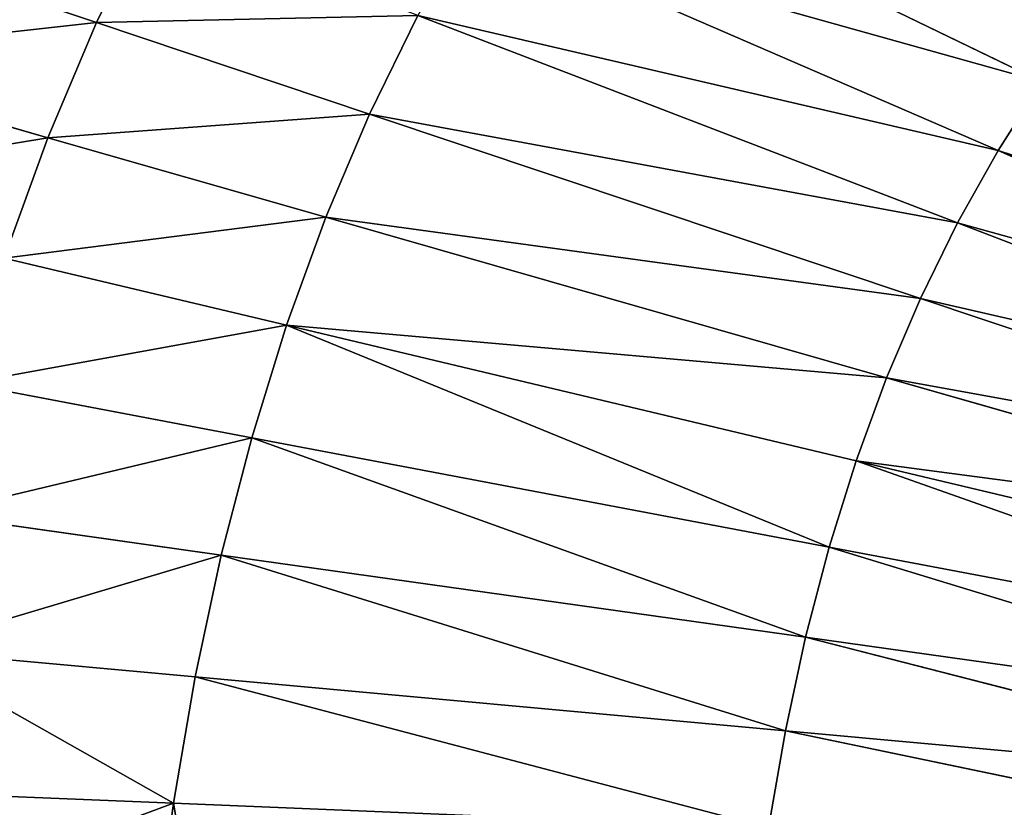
# Model space of a CAD drawing. Extents: x 0 to 500, y 0 to 390.
# Tile 568 of 656: x 170 to 199, y 198 to 221. Entities that reach past the tile are written whole.
import ezdxf

# ---------------------------------------------------------------- set-up
doc = ezdxf.new("R2010")
doc.units = 0
doc.header["$LTSCALE"] = 25.4
doc.layers.get('0').update_dxf_attribs({"linetype": 'CONTINUOUS'})

# ---------------------------------------------------------------- blocks, each defined once
blk = doc.blocks.new('ATLANTA505_-_S_STL')
at = {"color": 0}
for p, q in [((171.213, 27.27, 172.417), (163.131, 27.875, 170.102)), ((171.213, 27.27, 172.417), (163.131, 27.875, 170.102)), ((172.636, 27.262, 169.049), (164.694, 27.864, 166.39)), ((172.636, 27.262, 169.049), (164.694, 27.864, 166.39)), ((174.888, 26.834, 191.9), (166.268, 27.375, 191.543)), ((174.888, 26.834, 191.9), (166.268, 27.375, 191.543)), ((175.524, 26.812, 188.199), (166.971, 27.345, 187.416)), ((166.971, 27.345, 187.416), (174.888, 26.834, 191.9)), ((166.971, 27.345, 187.416), (174.888, 26.834, 191.9)), ((175.524, 26.812, 188.199), (166.971, 27.345, 187.416)), ((167.816, 27.32, 183.438), (176.286, 26.793, 184.632)), ((167.816, 27.32, 183.438), (176.286, 26.793, 184.632)), ((177.177, 26.777, 181.2), (168.803, 27.299, 179.612)), ((177.177, 26.777, 181.2), (168.803, 27.299, 179.612)), ((169.936, 27.283, 175.938), (171.213, 27.27, 172.417)), ((169.936, 27.283, 175.938), (178.198, 26.764, 177.905)), ((169.936, 27.283, 175.938), (171.213, 27.27, 172.417)), ((169.936, 27.283, 175.938), (178.198, 26.764, 177.905)), ((179.348, 26.755, 174.747), (171.213, 27.27, 172.417)), ((172.636, 27.262, 169.049), (171.213, 27.27, 172.417)), ((179.348, 26.755, 174.747), (171.213, 27.27, 172.417)), ((172.636, 27.262, 169.049), (171.213, 27.27, 172.417)), ((180.627, 26.749, 171.725), (172.636, 27.262, 169.049)), ((172.636, 27.262, 169.049), (174.202, 27.258, 165.834)), ((180.627, 26.749, 171.725), (172.636, 27.262, 169.049)), ((172.636, 27.262, 169.049), (174.202, 27.258, 165.834)), ((174.888, 26.834, 191.9), (174.465, 26.855, 194.991)), ((174.888, 26.834, 191.9), (174.465, 26.855, 194.991)), ((175.524, 26.812, 188.199), (174.888, 26.834, 191.9)), ((174.888, 26.834, 191.9), (175.411, 26.801, 194.991)), ((174.888, 26.834, 191.9), (175.411, 26.801, 194.991)), ((175.524, 26.812, 188.199), (174.888, 26.834, 191.9)), ((175.524, 26.812, 188.199), (192.294, 25.997, 192.618)), ((175.524, 26.812, 188.199), (176.286, 26.793, 184.632)), ((175.524, 26.812, 188.199), (192.294, 25.997, 192.618)), ((175.524, 26.812, 188.199), (176.286, 26.793, 184.632)), ((176.286, 26.793, 184.632), (177.177, 26.777, 181.2)), ((176.286, 26.793, 184.632), (177.177, 26.777, 181.2)), ((176.286, 26.793, 184.632), (193.383, 25.975, 187.038)), ((192.79, 25.985, 189.777), (176.286, 26.793, 184.632)), ((192.79, 25.985, 189.777), (176.286, 26.793, 184.632)), ((176.286, 26.793, 184.632), (193.383, 25.975, 187.038)), ((193.383, 25.975, 187.038), (177.177, 26.777, 181.2)), ((193.383, 25.975, 187.038), (177.177, 26.777, 181.2)), ((194.075, 25.967, 184.402), (177.177, 26.777, 181.2)), ((177.177, 26.777, 181.2), (178.198, 26.764, 177.905)), ((177.177, 26.777, 181.2), (178.198, 26.764, 177.905)), ((194.075, 25.967, 184.402), (177.177, 26.777, 181.2)), ((178.198, 26.764, 177.905), (179.348, 26.755, 174.747)), ((178.198, 26.764, 177.905), (194.865, 25.96, 181.872)), ((178.198, 26.764, 177.905), (179.348, 26.755, 174.747)), ((194.075, 25.967, 184.402), (178.198, 26.764, 177.905)), ((194.075, 25.967, 184.402), (178.198, 26.764, 177.905)), ((178.198, 26.764, 177.905), (194.865, 25.96, 181.872)), ((195.753, 25.956, 179.445), (179.348, 26.755, 174.747)), ((180.627, 26.749, 171.725), (179.348, 26.755, 174.747)), ((195.753, 25.956, 179.445), (179.348, 26.755, 174.747)), ((180.627, 26.749, 171.725), (179.348, 26.755, 174.747)), ((196.741, 25.952, 177.124), (180.627, 26.749, 171.725)), ((180.627, 26.749, 171.725), (182.035, 26.746, 168.841)), ((196.741, 25.952, 177.124), (180.627, 26.749, 171.725)), ((180.627, 26.749, 171.725), (182.035, 26.746, 168.841)), ((197.828, 25.951, 174.907), (182.035, 26.746, 168.841)), ((197.828, 25.951, 174.907), (182.035, 26.746, 168.841)), ((183.573, 26.745, 166.093), (199.012, 25.951, 172.794)), ((183.573, 26.745, 166.093), (199.012, 25.951, 172.794)), ((200.295, 25.952, 170.784), (185.237, 26.748, 163.478)), ((200.295, 25.952, 170.784), (185.237, 26.748, 163.478)), ((192.79, 25.985, 189.777), (192.294, 25.997, 192.618)), ((192.79, 25.985, 189.777), (192.294, 25.997, 192.618)), ((192.79, 25.985, 189.777), (193.383, 25.975, 187.038)), ((192.79, 25.985, 189.777), (209.896, 25.445, 193.343)), ((192.79, 25.985, 189.777), (209.896, 25.445, 193.343)), ((192.79, 25.985, 189.777), (193.383, 25.975, 187.038)), ((193.383, 25.975, 187.038), (194.075, 25.967, 184.402)), ((193.383, 25.975, 187.038), (194.075, 25.967, 184.402)), ((210.246, 25.44, 191.369), (193.383, 25.975, 187.038)), ((210.246, 25.44, 191.369), (193.383, 25.975, 187.038)), ((210.662, 25.435, 189.466), (194.075, 25.967, 184.402)), ((194.075, 25.967, 184.402), (194.865, 25.96, 181.872)), ((210.662, 25.435, 189.466), (194.075, 25.967, 184.402)), ((194.075, 25.967, 184.402), (194.865, 25.96, 181.872)), ((194.865, 25.96, 181.872), (195.753, 25.956, 179.445)), ((194.865, 25.96, 181.872), (211.699, 25.429, 185.876)), ((194.865, 25.96, 181.872), (195.753, 25.956, 179.445)), ((211.147, 25.432, 187.635), (194.865, 25.96, 181.872)), ((211.147, 25.432, 187.635), (194.865, 25.96, 181.872)), ((194.865, 25.96, 181.872), (211.699, 25.429, 185.876)), ((212.321, 25.427, 184.189), (195.753, 25.956, 179.445)), ((196.741, 25.952, 177.124), (195.753, 25.956, 179.445)), ((212.321, 25.427, 184.189), (195.753, 25.956, 179.445)), ((196.741, 25.952, 177.124), (195.753, 25.956, 179.445)), ((213.01, 25.426, 182.575), (196.741, 25.952, 177.124)), ((196.741, 25.952, 177.124), (197.828, 25.951, 174.907)), ((213.01, 25.426, 182.575), (196.741, 25.952, 177.124)), ((196.741, 25.952, 177.124), (197.828, 25.951, 174.907)), ((213.768, 25.425, 181.034), (197.828, 25.951, 174.907)), ((197.828, 25.951, 174.907), (199.012, 25.951, 172.794)), ((213.768, 25.425, 181.034), (197.828, 25.951, 174.907)), ((197.828, 25.951, 174.907), (199.012, 25.951, 172.794)), ((199.012, 25.951, 172.794), (200.295, 25.952, 170.784)), ((199.012, 25.951, 172.794), (200.295, 25.952, 170.784)), ((199.012, 25.951, 172.794), (214.594, 25.426, 179.564)), ((199.012, 25.951, 172.794), (214.594, 25.426, 179.564))]:
    blk.add_line(p, q, dxfattribs=at)
mesh = blk.add_polyface(dxfattribs=at)
corners = [(161.729, 27.891, 173.983), (171.213, 27.27, 172.417), (163.131, 27.875, 170.102), (169.936, 27.283, 175.938)]
mesh.append_faces([[corners[k] for k in face] for face in [(0, 1, 2), (1, 0, 3)]], dxfattribs={"vtx0": -1, "color": 0})
mesh = blk.add_polyface(dxfattribs=at)
corners = [(163.131, 27.875, 170.102), (172.636, 27.262, 169.049), (164.694, 27.864, 166.39), (171.213, 27.27, 172.417)]
mesh.append_faces([[corners[k] for k in face] for face in [(0, 1, 2), (1, 0, 3)]], dxfattribs={"vtx0": -1, "color": 0})
mesh = blk.add_polyface(dxfattribs=at)
corners = [(164.694, 27.864, 166.39), (174.202, 27.258, 165.834), (166.417, 27.858, 162.846), (172.636, 27.262, 169.049)]
mesh.append_faces([[corners[k] for k in face] for face in [(0, 1, 2), (1, 0, 3)]], dxfattribs={"vtx0": -1, "color": 0})
mesh = blk.add_polyface(dxfattribs=at)
corners = [(166.568, 27.35, 194.991), (174.888, 26.834, 191.9), (166.268, 27.375, 191.543), (174.465, 26.855, 194.991)]
mesh.append_faces([[corners[k] for k in face] for face in [(0, 1, 2), (1, 0, 3)]], dxfattribs={"vtx0": -1, "color": 0})
mesh = blk.add_polyface(dxfattribs=at)
corners = [(174.888, 26.834, 191.9), (166.971, 27.345, 187.416), (166.268, 27.375, 191.543)]
mesh.append_faces([[corners[k] for k in face] for face in [(0, 1, 2)]], dxfattribs={"color": 0})
mesh = blk.add_polyface(dxfattribs=at)
corners = [(174.888, 26.834, 191.9), (175.524, 26.812, 188.199), (166.971, 27.345, 187.416)]
mesh.append_faces([[corners[k] for k in face] for face in [(0, 1, 2)]], dxfattribs={"color": 0})
mesh = blk.add_polyface(dxfattribs=at)
corners = [(166.971, 27.345, 187.416), (176.286, 26.793, 184.632), (167.816, 27.32, 183.438), (175.524, 26.812, 188.199)]
mesh.append_faces([[corners[k] for k in face] for face in [(0, 1, 2), (1, 0, 3)]], dxfattribs={"vtx0": -1, "color": 0})
mesh = blk.add_polyface(dxfattribs=at)
corners = [(167.816, 27.32, 183.438), (177.177, 26.777, 181.2), (168.803, 27.299, 179.612), (176.286, 26.793, 184.632)]
mesh.append_faces([[corners[k] for k in face] for face in [(0, 1, 2), (1, 0, 3)]], dxfattribs={"vtx0": -1, "color": 0})
mesh = blk.add_polyface(dxfattribs=at)
corners = [(168.803, 27.299, 179.612), (178.198, 26.764, 177.905), (169.936, 27.283, 175.938), (177.177, 26.777, 181.2)]
mesh.append_faces([[corners[k] for k in face] for face in [(0, 1, 2), (1, 0, 3)]], dxfattribs={"vtx0": -1, "color": 0})
mesh = blk.add_polyface(dxfattribs=at)
corners = [(169.936, 27.283, 175.938), (179.348, 26.755, 174.747), (171.213, 27.27, 172.417), (178.198, 26.764, 177.905)]
mesh.append_faces([[corners[k] for k in face] for face in [(0, 1, 2), (1, 0, 3)]], dxfattribs={"vtx0": -1, "color": 0})
mesh = blk.add_polyface(dxfattribs=at)
corners = [(171.213, 27.27, 172.417), (180.627, 26.749, 171.725), (172.636, 27.262, 169.049), (179.348, 26.755, 174.747)]
mesh.append_faces([[corners[k] for k in face] for face in [(0, 1, 2), (1, 0, 3)]], dxfattribs={"vtx0": -1, "color": 0})
mesh = blk.add_polyface(dxfattribs=at)
corners = [(172.636, 27.262, 169.049), (182.035, 26.746, 168.841), (174.202, 27.258, 165.834), (180.627, 26.749, 171.725)]
mesh.append_faces([[corners[k] for k in face] for face in [(0, 1, 2), (1, 0, 3)]], dxfattribs={"vtx0": -1, "color": 0})
mesh = blk.add_polyface(dxfattribs=at)
corners = [(175.411, 26.801, 194.991), (174.888, 26.834, 191.9), (174.465, 26.855, 194.991)]
mesh.append_faces([[corners[k] for k in face] for face in [(0, 1, 2)]], dxfattribs={"color": 0})
mesh = blk.add_polyface(dxfattribs=at)
corners = [(174.888, 26.834, 191.9), (192.294, 25.997, 192.618), (175.524, 26.812, 188.199), (175.411, 26.801, 194.991), (191.962, 26.008, 194.991)]
mesh.append_faces([[corners[k] for k in face] for face in [(0, 1, 2), (1, 3, 4)]], dxfattribs={"vtx0": -1, "color": 0})
mesh.append_faces([[corners[k] for k in face] for face in [(1, 0, 3)]], dxfattribs={"vtx0": -1, "vtx2": -1, "color": 0})
mesh = blk.add_polyface(dxfattribs=at)
corners = [(175.524, 26.812, 188.199), (192.79, 25.985, 189.777), (176.286, 26.793, 184.632), (192.294, 25.997, 192.618)]
mesh.append_faces([[corners[k] for k in face] for face in [(0, 1, 2), (1, 0, 3)]], dxfattribs={"vtx0": -1, "color": 0})
mesh = blk.add_polyface(dxfattribs=at)
corners = [(193.383, 25.975, 187.038), (177.177, 26.777, 181.2), (176.286, 26.793, 184.632)]
mesh.append_faces([[corners[k] for k in face] for face in [(0, 1, 2)]], dxfattribs={"color": 0})
mesh = blk.add_polyface(dxfattribs=at)
corners = [(192.79, 25.985, 189.777), (193.383, 25.975, 187.038), (176.286, 26.793, 184.632)]
mesh.append_faces([[corners[k] for k in face] for face in [(0, 1, 2)]], dxfattribs={"color": 0})
mesh = blk.add_polyface(dxfattribs=at)
corners = [(193.383, 25.975, 187.038), (194.075, 25.967, 184.402), (177.177, 26.777, 181.2)]
mesh.append_faces([[corners[k] for k in face] for face in [(0, 1, 2)]], dxfattribs={"color": 0})
mesh = blk.add_polyface(dxfattribs=at)
corners = [(194.075, 25.967, 184.402), (178.198, 26.764, 177.905), (177.177, 26.777, 181.2)]
mesh.append_faces([[corners[k] for k in face] for face in [(0, 1, 2)]], dxfattribs={"color": 0})
mesh = blk.add_polyface(dxfattribs=at)
corners = [(178.198, 26.764, 177.905), (195.753, 25.956, 179.445), (179.348, 26.755, 174.747), (194.865, 25.96, 181.872)]
mesh.append_faces([[corners[k] for k in face] for face in [(0, 1, 2), (1, 0, 3)]], dxfattribs={"vtx0": -1, "color": 0})
mesh = blk.add_polyface(dxfattribs=at)
corners = [(194.075, 25.967, 184.402), (194.865, 25.96, 181.872), (178.198, 26.764, 177.905)]
mesh.append_faces([[corners[k] for k in face] for face in [(0, 1, 2)]], dxfattribs={"color": 0})
mesh = blk.add_polyface(dxfattribs=at)
corners = [(179.348, 26.755, 174.747), (196.741, 25.952, 177.124), (180.627, 26.749, 171.725), (195.753, 25.956, 179.445)]
mesh.append_faces([[corners[k] for k in face] for face in [(0, 1, 2), (1, 0, 3)]], dxfattribs={"vtx0": -1, "color": 0})
mesh = blk.add_polyface(dxfattribs=at)
corners = [(180.627, 26.749, 171.725), (197.828, 25.951, 174.907), (182.035, 26.746, 168.841), (196.741, 25.952, 177.124)]
mesh.append_faces([[corners[k] for k in face] for face in [(0, 1, 2), (1, 0, 3)]], dxfattribs={"vtx0": -1, "color": 0})
mesh = blk.add_polyface(dxfattribs=at)
corners = [(182.035, 26.746, 168.841), (199.012, 25.951, 172.794), (183.573, 26.745, 166.093), (197.828, 25.951, 174.907)]
mesh.append_faces([[corners[k] for k in face] for face in [(0, 1, 2), (1, 0, 3)]], dxfattribs={"vtx0": -1, "color": 0})
mesh = blk.add_polyface(dxfattribs=at)
corners = [(183.573, 26.745, 166.093), (200.295, 25.952, 170.784), (185.237, 26.748, 163.478), (199.012, 25.951, 172.794)]
mesh.append_faces([[corners[k] for k in face] for face in [(0, 1, 2), (1, 0, 3)]], dxfattribs={"vtx0": -1, "color": 0})
mesh = blk.add_polyface(dxfattribs=at)
corners = [(185.237, 26.748, 163.478), (201.674, 25.955, 168.874), (187.029, 26.753, 160.995), (200.295, 25.952, 170.784)]
mesh.append_faces([[corners[k] for k in face] for face in [(0, 1, 2), (1, 0, 3)]], dxfattribs={"vtx0": -1, "color": 0})
mesh = blk.add_polyface(dxfattribs=at)
corners = [(209.896, 25.445, 193.343), (192.79, 25.985, 189.777), (192.294, 25.997, 192.618)]
mesh.append_faces([[corners[k] for k in face] for face in [(0, 1, 2)]], dxfattribs={"color": 0})
mesh = blk.add_polyface(dxfattribs=at)
corners = [(192.79, 25.985, 189.777), (210.246, 25.44, 191.369), (193.383, 25.975, 187.038), (209.896, 25.445, 193.343)]
mesh.append_faces([[corners[k] for k in face] for face in [(0, 1, 2), (1, 0, 3)]], dxfattribs={"vtx0": -1, "color": 0})
mesh = blk.add_polyface(dxfattribs=at)
corners = [(193.383, 25.975, 187.038), (210.662, 25.435, 189.466), (194.075, 25.967, 184.402), (210.246, 25.44, 191.369)]
mesh.append_faces([[corners[k] for k in face] for face in [(0, 1, 2), (1, 0, 3)]], dxfattribs={"vtx0": -1, "color": 0})
mesh = blk.add_polyface(dxfattribs=at)
corners = [(194.075, 25.967, 184.402), (211.147, 25.432, 187.635), (194.865, 25.96, 181.872), (210.662, 25.435, 189.466)]
mesh.append_faces([[corners[k] for k in face] for face in [(0, 1, 2), (1, 0, 3)]], dxfattribs={"vtx0": -1, "color": 0})
mesh = blk.add_polyface(dxfattribs=at)
corners = [(194.865, 25.96, 181.872), (212.321, 25.427, 184.189), (195.753, 25.956, 179.445), (211.699, 25.429, 185.876)]
mesh.append_faces([[corners[k] for k in face] for face in [(0, 1, 2), (1, 0, 3)]], dxfattribs={"vtx0": -1, "color": 0})
mesh = blk.add_polyface(dxfattribs=at)
corners = [(211.147, 25.432, 187.635), (211.699, 25.429, 185.876), (194.865, 25.96, 181.872)]
mesh.append_faces([[corners[k] for k in face] for face in [(0, 1, 2)]], dxfattribs={"color": 0})
mesh = blk.add_polyface(dxfattribs=at)
corners = [(195.753, 25.956, 179.445), (213.01, 25.426, 182.575), (196.741, 25.952, 177.124), (212.321, 25.427, 184.189)]
mesh.append_faces([[corners[k] for k in face] for face in [(0, 1, 2), (1, 0, 3)]], dxfattribs={"vtx0": -1, "color": 0})
mesh = blk.add_polyface(dxfattribs=at)
corners = [(196.741, 25.952, 177.124), (213.768, 25.425, 181.034), (197.828, 25.951, 174.907), (213.01, 25.426, 182.575)]
mesh.append_faces([[corners[k] for k in face] for face in [(0, 1, 2), (1, 0, 3)]], dxfattribs={"vtx0": -1, "color": 0})
mesh = blk.add_polyface(dxfattribs=at)
corners = [(197.828, 25.951, 174.907), (214.594, 25.426, 179.564), (199.012, 25.951, 172.794), (213.768, 25.425, 181.034)]
mesh.append_faces([[corners[k] for k in face] for face in [(0, 1, 2), (1, 0, 3)]], dxfattribs={"vtx0": -1, "color": 0})
mesh = blk.add_polyface(dxfattribs=at)
corners = [(199.012, 25.951, 172.794), (215.487, 25.426, 178.166), (200.295, 25.952, 170.784), (214.594, 25.426, 179.564)]
mesh.append_faces([[corners[k] for k in face] for face in [(0, 1, 2), (1, 0, 3)]], dxfattribs={"vtx0": -1, "color": 0})

msp = doc.modelspace()

# ---------------------------------------------------------------- block references
at = {"color": 254, "extrusion": (0, -1, 1.11022e-16)}
msp.add_blockref('ATLANTA505_-_S_STL', (-0.149, -0.01, -389.852), dxfattribs=at)

doc.saveas('drawing.dxf')
